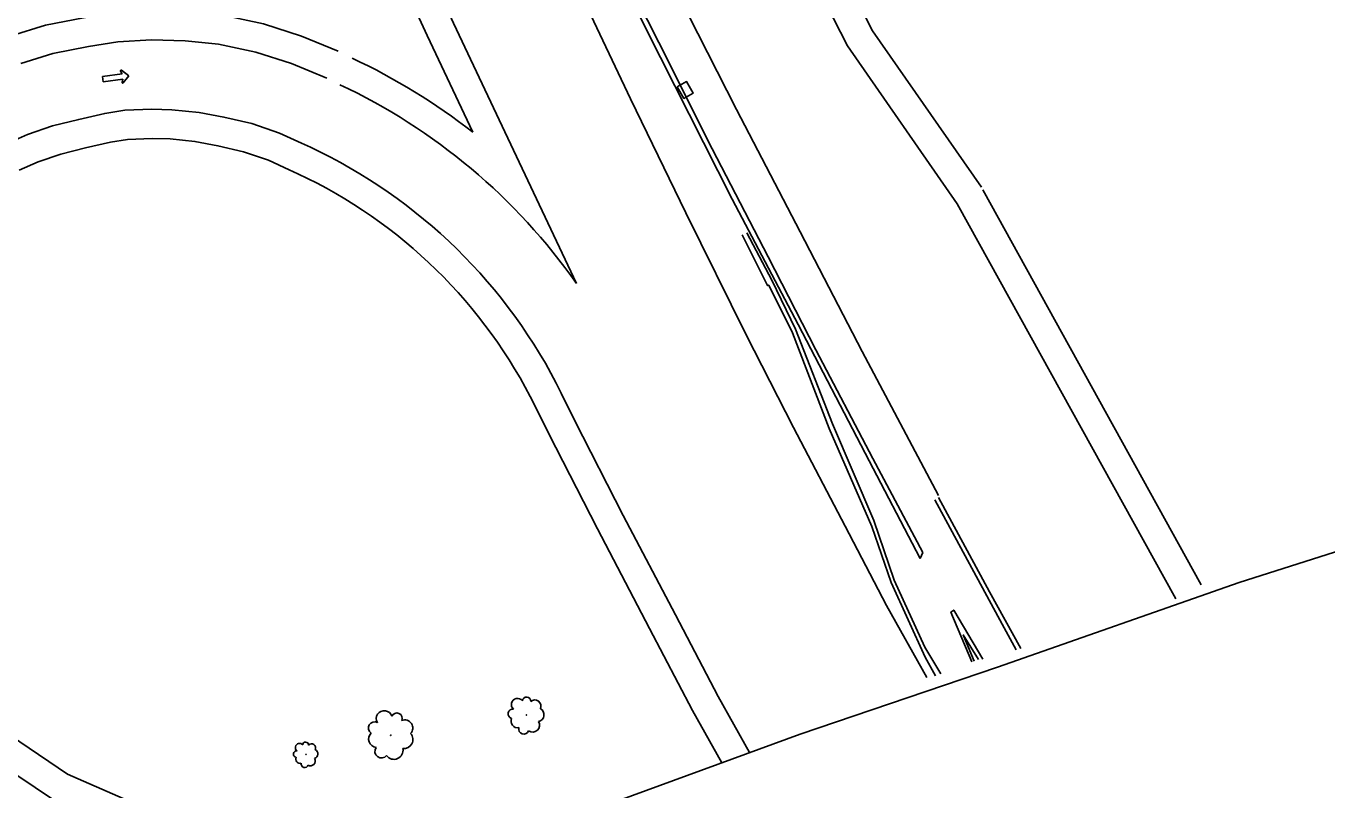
# Model space of a CAD drawing. Extents: x 1746719 to 1766531, y 631721 to 662391.
# Drawn here: x 1755036.1 to 1755525.4, y 647423.4 to 647710.8 of the extents above; entities that cross this region are included whole.
import ezdxf

# ---------------------------------------------------------------- set-up
doc = ezdxf.new("R2010")
doc.units = 0
for name, color, linetype in [('SURVEY - AERIAL SURVEY - Photo Control - Points - Elevations', 7, 'Continuous'), ('SURVEY - AERIAL SURVEY - Photo Control - Points - Locators', 7, 'Continuous'), ('SURVEY - AERIAL SURVEY - Photo Control - Points - Numbers', 7, 'Continuous'), ('SURVEY - AERIAL SURVEY - Photo Control with Text', 7, 'Continuous'), ('SURVEY - CENTERLINE - Existing Roads Text', 7, 'Continuous'), ('SURVEY - CENTERLINE - Preliminary Curve Text', 7, 'Continuous')]:
    doc.layers.add(name, color=color, linetype=linetype)

msp = doc.modelspace()

# ---------------------------------------------------------------- linework, layer by layer
at = {"layer": 'SURVEY - AERIAL SURVEY - Photo Control - Points - Elevations'}
for p, q in [((1755354.49, 647709.05), (1755395.4, 647650.15)), ((1755345.02, 647703.4), (1755386.36, 647643.87))]:
    msp.add_line(p, q, dxfattribs=at)
for points in [[(1755298.74, 647817.14), (1755312.22, 647791.05), (1755333.93, 647749.42), (1755354.49, 647709.05)], [(1755288.97, 647812.1), (1755302.46, 647785.98), (1755324.15, 647744.38), (1755345.02, 647703.4)], [(1755246.32, 647790.07), (1755259.85, 647763.87), (1755281.49, 647722.39), (1755303.35, 647679.45), (1755327.24, 647633.35), (1755350.61, 647588.44), (1755379.31, 647534.22)], [(1755216.81, 647783.61), (1755240.43, 647732.15), (1755263.46, 647683.37), (1755284.21, 647640.6), (1755306.93, 647594.62), (1755324.71, 647559.76), (1755344.14, 647522.71), (1755359.78, 647492.78), (1755374.92, 647465.68)], [(1755173.18, 647763.58), (1755196.92, 647711.89), (1755243.13, 647613.98)], [(1755163.19, 647758.99), (1755186.94, 647707.25), (1755204.12, 647670.86)], [(1755030.59, 647707.09), (1755043.49, 647711.19), (1755057.76, 647713.95), (1755069.53, 647715.75), (1755083.1, 647716.61), (1755096.69, 647716.17), (1755110.21, 647714.88), (1755125.41, 647711.65), (1755139.76, 647707), (1755153.47, 647701.41)], [(1755034.23, 647696.7), (1755046.21, 647700.51), (1755059.64, 647703.11), (1755070.71, 647704.81), (1755083.27, 647705.6), (1755095.99, 647705.19), (1755108.53, 647703.99), (1755122.56, 647701.01), (1755135.98, 647696.66), (1755149.31, 647691.22)], [(1755143.08, 647665.2), (1755139.75, 647666.76), (1755131.4, 647670.54), (1755121, 647674.11), (1755110.56, 647676.55), (1755101.24, 647678.32), (1755090.97, 647679.35), (1755083.45, 647679.48), (1755073.29, 647679.16), (1755065.74, 647677.93), (1755055.99, 647675.7), (1755046.15, 647673.22), (1755036.64, 647670.04), (1755028.85, 647666.48)], [(1755138.41, 647655.24), (1755135.14, 647656.77), (1755127.33, 647660.3), (1755117.95, 647663.52), (1755108.28, 647665.78), (1755099.66, 647667.42), (1755090.32, 647668.36), (1755083.54, 647668.48), (1755074.36, 647668.19), (1755067.85, 647667.12), (1755058.55, 647665), (1755049.24, 647662.66), (1755040.69, 647659.79), (1755033.61, 647656.56)], [(1755395.99, 647649.19), (1755478.12, 647500.63)], [(1755386.36, 647643.87), (1755468.49, 647495.3)], [(1755237.43, 647572.74), (1755242.58, 647562.31), (1755260.76, 647526.67), (1755280.35, 647489.32), (1755296.43, 647458.54), (1755308.21, 647437.47)], [(1755227.56, 647567.87), (1755232.75, 647557.38), (1755250.99, 647521.62), (1755270.61, 647484.22), (1755286.75, 647453.31), (1755297.75, 647433.64)], [(1755019.23, 647451.31), (1755051.73, 647429.39), (1755095.62, 647410.23)], [(1755012.29, 647442.73), (1755046.41, 647419.71)]]:
    msp.add_lwpolyline(points, dxfattribs=at)
for radius, start in [(237.02, 51.9777), (226.02, 35.0604), (200, 26.2958), (189, 26.2958)]:
    msp.add_arc((1755058.12, 647484.14), radius, start, 64.8628, dxfattribs=at)
at = {"layer": 'SURVEY - AERIAL SURVEY - Photo Control - Points - Locators'}
for p, q in [((1755064.88, 647691.79), (1755072.33, 647692.81)), ((1755064.88, 647691.79), (1755072.33, 647692.81)), ((1755065.14, 647689.84), (1755064.88, 647691.79)), ((1755064.88, 647691.79), (1755065.14, 647689.84)), ((1755072.33, 647692.81), (1755071.71, 647693.87)), ((1755072.33, 647692.81), (1755071.71, 647693.87)), ((1755072.08, 647694.19), (1755074.76, 647692.14)), ((1755074.76, 647692.14), (1755072.08, 647694.19)), ((1755074.76, 647692.14), (1755072.72, 647689.45)), ((1755074.76, 647692.14), (1755072.72, 647689.45)), ((1755072.6, 647690.85), (1755065.14, 647689.84)), ((1755065.14, 647689.84), (1755072.6, 647690.85)), ((1755072.28, 647689.67), (1755072.6, 647690.85)), ((1755072.6, 647690.85), (1755072.28, 647689.67))]:
    msp.add_line(p, q, dxfattribs=at)
for centre, start, end in [((1755071.93, 647693.99), 52.7173, 210.2104), ((1755071.93, 647693.99), 52.7173, 210.2104), ((1755072.52, 647689.6), 165.269, 322.7173), ((1755072.52, 647689.6), 165.269, 322.7173)]:
    msp.add_arc(centre, 0.246, start, end, dxfattribs=at)
at = {"layer": 'SURVEY - AERIAL SURVEY - Photo Control - Points - Numbers'}
for points in [[(1755230.73, 647786.86), (1755252.84, 647742.78), (1755274.73, 647699.01), (1755301.72, 647645.7), (1755326.5, 647598.52), (1755351.66, 647550.12), (1755372.35, 647510.46)], [(1755232.79, 647787.12), (1755248.28, 647755.7), (1755274.16, 647704.56), (1755294.2, 647664.62), (1755315.17, 647623.99), (1755333.15, 647588.96), (1755354.63, 647548.15), (1755373.37, 647512.79)], [(1755307.19, 647633.02), (1755316.62, 647615.26), (1755325.49, 647596.74), (1755339.47, 647561.12), (1755355.01, 647524.8), (1755362.65, 647502.34), (1755374.14, 647477.2), (1755380.1, 647467.17)], [(1755305.49, 647632.24), (1755314.95, 647613.19), (1755315.44, 647613.38), (1755324.32, 647595.4), (1755338.19, 647559.39), (1755354.27, 647522.51), (1755361.5, 647501.54), (1755374.26, 647473.42), (1755378.17, 647466.38)], [(1755377.91, 647532.58), (1755403.18, 647485.81), (1755408.54, 647476.21)], [(1755379.31, 647533.46), (1755398.48, 647497.94), (1755410.23, 647476.68)], [(1755373.37, 647512.79), (1755372.35, 647510.46)], [(1755395.99, 647472.69), (1755385.04, 647491.09), (1755383.94, 647490.34), (1755391.86, 647471.62)], [(1755394.35, 647472.49), (1755388.58, 647481.79), (1755392.72, 647471.83)]]:
    msp.add_lwpolyline(points, dxfattribs=at)
at = {"layer": 'SURVEY - AERIAL SURVEY - Photo Control with Text'}
for centre, radius in [((1755224.32, 647451.64), 0.0805), ((1755173.3, 647444.02), 0.105), ((1755141.43, 647436.82), 0.055)]:
    msp.add_circle(centre, radius, dxfattribs=at)
for centre, radius, start, end in [((1755220.95, 647455.57), 2.3, 36.7322, 230.1519), ((1755224.37, 647456.82), 1.58, 356.7115, 175.4571), ((1755227.48, 647455), 2.31, 334.5953, 131.3842), ((1755170.85, 647450.28), 2.99, 17.4102, 210.8299), ((1755175.58, 647450.34), 2.06, 337.3895, 156.1351), ((1755219.15, 647452.08), 1.75, 79.3508, 256.67), ((1755228.3, 647451.71), 2.63, 283.6481, 61.1723), ((1755167.14, 647446.78), 2.28, 60.0289, 237.348), ((1755178.61, 647446.78), 3, 315.2733, 112.0623), ((1755220.99, 647449.31), 2.48, 154.6379, 281.4836), ((1755223.34, 647446.37), 1.93, 164.7968, 339.7971), ((1755226.66, 647447.83), 2.61, 234.5439, 30.3824), ((1755168.21, 647442.59), 3.23, 135.3159, 262.1616), ((1755178.2, 647442.39), 3.42, 264.3261, 41.8503), ((1755137.88, 647436.94), 1.2, 82.2685, 259.5877), ((1755138.99, 647439.38), 1.57, 39.6499, 233.0696), ((1755141.28, 647440.35), 1.08, 359.6292, 178.3748), ((1755143.46, 647439.22), 1.57, 337.513, 134.302), ((1755144.13, 647437), 1.79, 286.5658, 64.09), ((1755169.83, 647437.98), 2.5, 145.4748, 320.4751), ((1755174.53, 647438.34), 3.39, 215.2219, 11.0604), ((1755139.23, 647435.11), 1.69, 157.5556, 284.4013), ((1755140.94, 647433.19), 1.31, 167.7145, 342.7148), ((1755143.16, 647434.31), 1.78, 237.4616, 33.3001)]:
    msp.add_arc(centre, radius, start, end, dxfattribs=at)
at = {"layer": 'SURVEY - CENTERLINE - Existing Roads Text'}
for p, q in [((1755542.49, 647517.44), (1755492.37, 647501.54)), ((1755492.37, 647501.54), (1755401.42, 647469.69)), ((1755401.42, 647469.69), (1755327.3, 647444.45)), ((1755327.3, 647444.45), (1755259.09, 647419.5))]:
    msp.add_line(p, q, dxfattribs=at)
at = {"layer": 'SURVEY - CENTERLINE - Preliminary Curve Text'}
msp.add_line((1755284.04, 647686.73), (1755284.04, 647686.73), dxfattribs=at)
msp.add_lwpolyline([(1755281.06, 647687.91), (1755284.54, 647689.9), (1755287.02, 647685.55), (1755283.54, 647683.57), (1755281.06, 647687.91)], dxfattribs=at)

doc.saveas('drawing.dxf')
